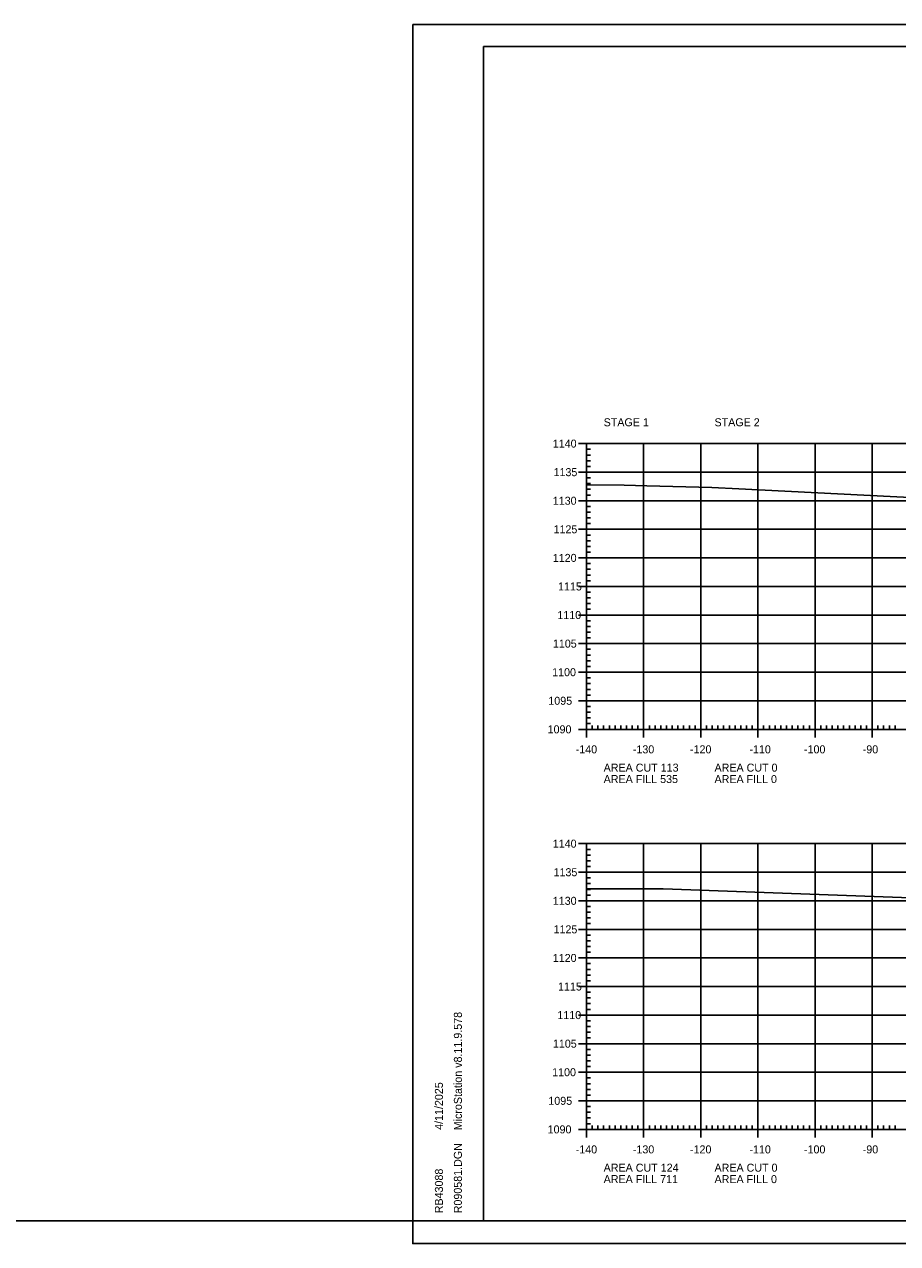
# Model space of a CAD drawing. Extents: x 1322838 to 1324533, y 339903 to 351025.
# Drawn here: x 1323934.6 to 1324087.4, y 350385.3 to 350598.6 of the extents above; entities that cross this region are included whole.
import ezdxf

# ---------------------------------------------------------------- set-up
doc = ezdxf.new("R2010")
doc.units = 0
for name, color, linetype in [('R_Axis', 7, 'Continuous'), ('R_Axis Annot', 7, 'Continuous'), ('R_Border', 7, 'Continuous'), ('R_Exist Surface', 7, 'Continuous'), ('R_Grid', 7, 'Continuous'), ('R_No Plot', 7, 'Continuous')]:
    doc.layers.add(name, color=color, linetype=linetype)

msp = doc.modelspace()

# ---------------------------------------------------------------- linework, layer by layer
at = {"layer": 'R_Axis'}
for p, q in [((1324031.58, 350525.25), (1324034.38, 350525.25)), ((1324032.98, 350475.25), (1324032.98, 350525.25)), ((1324032.98, 350524.25), (1324033.68, 350524.25)), ((1324032.98, 350523.25), (1324033.68, 350523.25)), ((1324032.98, 350522.25), (1324033.68, 350522.25)), ((1324031.58, 350520.25), (1324034.38, 350520.25)), ((1324032.98, 350521.25), (1324033.68, 350521.25)), ((1324032.98, 350519.25), (1324033.68, 350519.25)), ((1324032.98, 350518.25), (1324033.68, 350518.25)), ((1324032.98, 350517.25), (1324033.68, 350517.25)), ((1324032.98, 350516.25), (1324033.68, 350516.25)), ((1324031.58, 350515.25), (1324034.38, 350515.25)), ((1324032.98, 350514.25), (1324033.68, 350514.25)), ((1324032.98, 350513.25), (1324033.68, 350513.25)), ((1324032.98, 350512.25), (1324033.68, 350512.25)), ((1324031.58, 350510.25), (1324034.38, 350510.25)), ((1324032.98, 350511.25), (1324033.68, 350511.25)), ((1324032.98, 350509.25), (1324033.68, 350509.25)), ((1324032.98, 350508.25), (1324033.68, 350508.25)), ((1324031.58, 350505.25), (1324034.38, 350505.25)), ((1324032.98, 350507.25), (1324033.68, 350507.25)), ((1324032.98, 350506.25), (1324033.68, 350506.25)), ((1324032.98, 350504.25), (1324033.68, 350504.25)), ((1324032.98, 350503.25), (1324033.68, 350503.25)), ((1324032.98, 350502.25), (1324033.68, 350502.25)), ((1324032.98, 350501.25), (1324033.68, 350501.25)), ((1324031.58, 350500.25), (1324034.38, 350500.25)), ((1324032.98, 350499.25), (1324033.68, 350499.25)), ((1324032.98, 350498.25), (1324033.68, 350498.25)), ((1324032.98, 350497.25), (1324033.68, 350497.25)), ((1324031.58, 350495.25), (1324034.38, 350495.25)), ((1324032.98, 350496.25), (1324033.68, 350496.25)), ((1324032.98, 350494.25), (1324033.68, 350494.25)), ((1324032.98, 350493.25), (1324033.68, 350493.25)), ((1324031.58, 350490.25), (1324034.38, 350490.25)), ((1324032.98, 350492.25), (1324033.68, 350492.25)), ((1324032.98, 350491.25), (1324033.68, 350491.25)), ((1324032.98, 350489.25), (1324033.68, 350489.25)), ((1324032.98, 350488.25), (1324033.68, 350488.25)), ((1324032.98, 350487.25), (1324033.68, 350487.25)), ((1324032.98, 350486.25), (1324033.68, 350486.25)), ((1324031.58, 350485.25), (1324034.38, 350485.25)), ((1324032.98, 350484.25), (1324033.68, 350484.25)), ((1324032.98, 350483.25), (1324033.68, 350483.25)), ((1324032.98, 350482.25), (1324033.68, 350482.25)), ((1324031.58, 350480.25), (1324034.38, 350480.25)), ((1324032.98, 350481.25), (1324033.68, 350481.25)), ((1324032.98, 350479.25), (1324033.68, 350479.25)), ((1324032.98, 350478.25), (1324033.68, 350478.25)), ((1324032.98, 350477.25), (1324033.68, 350477.25)), ((1324032.98, 350473.85), (1324032.98, 350476.65)), ((1324032.98, 350476.25), (1324033.68, 350476.25)), ((1324033.98, 350475.25), (1324033.98, 350475.95)), ((1324034.98, 350475.25), (1324034.98, 350475.95)), ((1324035.98, 350475.25), (1324035.98, 350475.95)), ((1324036.98, 350475.25), (1324036.98, 350475.95)), ((1324037.98, 350475.25), (1324037.98, 350475.95)), ((1324038.98, 350475.25), (1324038.98, 350475.95)), ((1324039.98, 350475.25), (1324039.98, 350475.95)), ((1324040.98, 350475.25), (1324040.98, 350475.95)), ((1324041.98, 350475.25), (1324041.98, 350475.95)), ((1324042.98, 350473.85), (1324042.98, 350476.65)), ((1324043.98, 350475.25), (1324043.98, 350475.95)), ((1324044.98, 350475.25), (1324044.98, 350475.95)), ((1324045.98, 350475.25), (1324045.98, 350475.95)), ((1324046.98, 350475.25), (1324046.98, 350475.95)), ((1324047.98, 350475.25), (1324047.98, 350475.95)), ((1324048.98, 350475.25), (1324048.98, 350475.95)), ((1324049.98, 350475.25), (1324049.98, 350475.95)), ((1324050.98, 350475.25), (1324050.98, 350475.95)), ((1324051.98, 350475.25), (1324051.98, 350475.95)), ((1324052.98, 350473.85), (1324052.98, 350476.65)), ((1324053.98, 350475.25), (1324053.98, 350475.95)), ((1324054.98, 350475.25), (1324054.98, 350475.95)), ((1324055.98, 350475.25), (1324055.98, 350475.95)), ((1324056.98, 350475.25), (1324056.98, 350475.95)), ((1324057.98, 350475.25), (1324057.98, 350475.95)), ((1324058.98, 350475.25), (1324058.98, 350475.95)), ((1324059.98, 350475.25), (1324059.98, 350475.95)), ((1324060.98, 350475.25), (1324060.98, 350475.95)), ((1324061.98, 350475.25), (1324061.98, 350475.95)), ((1324062.98, 350473.85), (1324062.98, 350476.65)), ((1324063.98, 350475.25), (1324063.98, 350475.95)), ((1324064.98, 350475.25), (1324064.98, 350475.95)), ((1324065.98, 350475.25), (1324065.98, 350475.95)), ((1324066.98, 350475.25), (1324066.98, 350475.95)), ((1324067.98, 350475.25), (1324067.98, 350475.95)), ((1324068.98, 350475.25), (1324068.98, 350475.95)), ((1324069.98, 350475.25), (1324069.98, 350475.95)), ((1324070.98, 350475.25), (1324070.98, 350475.95)), ((1324071.98, 350475.25), (1324071.98, 350475.95)), ((1324072.98, 350473.85), (1324072.98, 350476.65)), ((1324073.98, 350475.25), (1324073.98, 350475.95)), ((1324074.98, 350475.25), (1324074.98, 350475.95)), ((1324075.98, 350475.25), (1324075.98, 350475.95)), ((1324076.98, 350475.25), (1324076.98, 350475.95)), ((1324077.98, 350475.25), (1324077.98, 350475.95)), ((1324078.98, 350475.25), (1324078.98, 350475.95)), ((1324079.98, 350475.25), (1324079.98, 350475.95)), ((1324080.98, 350475.25), (1324080.98, 350475.95)), ((1324081.98, 350475.25), (1324081.98, 350475.95)), ((1324082.98, 350473.85), (1324082.98, 350476.65)), ((1324083.98, 350475.25), (1324083.98, 350475.95)), ((1324084.98, 350475.25), (1324084.98, 350475.95)), ((1324085.98, 350475.25), (1324085.98, 350475.95)), ((1324086.98, 350475.25), (1324086.98, 350475.95)), ((1324031.58, 350475.25), (1324034.38, 350475.25)), ((1324032.98, 350475.25), (1324312.98, 350475.25)), ((1324031.58, 350455.25), (1324034.38, 350455.25)), ((1324032.98, 350405.25), (1324032.98, 350455.25)), ((1324032.98, 350454.25), (1324033.68, 350454.25)), ((1324032.98, 350453.25), (1324033.68, 350453.25)), ((1324032.98, 350452.25), (1324033.68, 350452.25)), ((1324031.58, 350450.25), (1324034.38, 350450.25)), ((1324032.98, 350451.25), (1324033.68, 350451.25)), ((1324032.98, 350449.25), (1324033.68, 350449.25)), ((1324032.98, 350448.25), (1324033.68, 350448.25)), ((1324032.98, 350447.25), (1324033.68, 350447.25)), ((1324032.98, 350446.25), (1324033.68, 350446.25)), ((1324031.58, 350445.25), (1324034.38, 350445.25)), ((1324032.98, 350444.25), (1324033.68, 350444.25)), ((1324032.98, 350443.25), (1324033.68, 350443.25)), ((1324032.98, 350442.25), (1324033.68, 350442.25)), ((1324032.98, 350441.25), (1324033.68, 350441.25)), ((1324031.58, 350440.25), (1324034.38, 350440.25)), ((1324032.98, 350439.25), (1324033.68, 350439.25)), ((1324032.98, 350438.25), (1324033.68, 350438.25)), ((1324032.98, 350437.25), (1324033.68, 350437.25)), ((1324031.58, 350435.25), (1324034.38, 350435.25)), ((1324032.98, 350436.25), (1324033.68, 350436.25)), ((1324032.98, 350434.25), (1324033.68, 350434.25)), ((1324032.98, 350433.25), (1324033.68, 350433.25)), ((1324032.98, 350432.25), (1324033.68, 350432.25)), ((1324032.98, 350431.25), (1324033.68, 350431.25)), ((1324031.58, 350430.25), (1324034.38, 350430.25)), ((1324032.98, 350429.25), (1324033.68, 350429.25)), ((1324032.98, 350428.25), (1324033.68, 350428.25)), ((1324032.98, 350427.25), (1324033.68, 350427.25)), ((1324032.98, 350426.25), (1324033.68, 350426.25)), ((1324031.58, 350425.25), (1324034.38, 350425.25)), ((1324032.98, 350424.25), (1324033.68, 350424.25)), ((1324032.98, 350423.25), (1324033.68, 350423.25)), ((1324032.98, 350422.25), (1324033.68, 350422.25)), ((1324031.58, 350420.25), (1324034.38, 350420.25)), ((1324032.98, 350421.25), (1324033.68, 350421.25)), ((1324032.98, 350419.25), (1324033.68, 350419.25)), ((1324032.98, 350418.25), (1324033.68, 350418.25)), ((1324032.98, 350417.25), (1324033.68, 350417.25)), ((1324032.98, 350416.25), (1324033.68, 350416.25)), ((1324031.58, 350415.25), (1324034.38, 350415.25)), ((1324032.98, 350414.25), (1324033.68, 350414.25)), ((1324032.98, 350413.25), (1324033.68, 350413.25)), ((1324032.98, 350412.25), (1324033.68, 350412.25)), ((1324031.58, 350410.25), (1324034.38, 350410.25)), ((1324032.98, 350411.25), (1324033.68, 350411.25)), ((1324032.98, 350409.25), (1324033.68, 350409.25)), ((1324032.98, 350408.25), (1324033.68, 350408.25)), ((1324032.98, 350407.25), (1324033.68, 350407.25)), ((1324031.58, 350405.25), (1324034.38, 350405.25)), ((1324032.98, 350403.85), (1324032.98, 350406.65)), ((1324032.98, 350406.25), (1324033.68, 350406.25)), ((1324032.98, 350405.25), (1324312.98, 350405.25)), ((1324033.98, 350405.25), (1324033.98, 350405.95)), ((1324034.98, 350405.25), (1324034.98, 350405.95)), ((1324035.98, 350405.25), (1324035.98, 350405.95)), ((1324036.98, 350405.25), (1324036.98, 350405.95)), ((1324037.98, 350405.25), (1324037.98, 350405.95)), ((1324038.98, 350405.25), (1324038.98, 350405.95)), ((1324039.98, 350405.25), (1324039.98, 350405.95)), ((1324040.98, 350405.25), (1324040.98, 350405.95)), ((1324041.98, 350405.25), (1324041.98, 350405.95)), ((1324042.98, 350403.85), (1324042.98, 350406.65)), ((1324043.98, 350405.25), (1324043.98, 350405.95)), ((1324044.98, 350405.25), (1324044.98, 350405.95)), ((1324045.98, 350405.25), (1324045.98, 350405.95)), ((1324046.98, 350405.25), (1324046.98, 350405.95)), ((1324047.98, 350405.25), (1324047.98, 350405.95)), ((1324048.98, 350405.25), (1324048.98, 350405.95)), ((1324049.98, 350405.25), (1324049.98, 350405.95)), ((1324050.98, 350405.25), (1324050.98, 350405.95)), ((1324051.98, 350405.25), (1324051.98, 350405.95)), ((1324052.98, 350403.85), (1324052.98, 350406.65)), ((1324053.98, 350405.25), (1324053.98, 350405.95)), ((1324054.98, 350405.25), (1324054.98, 350405.95)), ((1324055.98, 350405.25), (1324055.98, 350405.95)), ((1324056.98, 350405.25), (1324056.98, 350405.95)), ((1324057.98, 350405.25), (1324057.98, 350405.95)), ((1324058.98, 350405.25), (1324058.98, 350405.95)), ((1324059.98, 350405.25), (1324059.98, 350405.95)), ((1324060.98, 350405.25), (1324060.98, 350405.95)), ((1324061.98, 350405.25), (1324061.98, 350405.95)), ((1324062.98, 350403.85), (1324062.98, 350406.65)), ((1324063.98, 350405.25), (1324063.98, 350405.95)), ((1324064.98, 350405.25), (1324064.98, 350405.95)), ((1324065.98, 350405.25), (1324065.98, 350405.95)), ((1324066.98, 350405.25), (1324066.98, 350405.95)), ((1324067.98, 350405.25), (1324067.98, 350405.95)), ((1324068.98, 350405.25), (1324068.98, 350405.95)), ((1324069.98, 350405.25), (1324069.98, 350405.95)), ((1324070.98, 350405.25), (1324070.98, 350405.95)), ((1324071.98, 350405.25), (1324071.98, 350405.95)), ((1324072.98, 350403.85), (1324072.98, 350406.65)), ((1324073.98, 350405.25), (1324073.98, 350405.95)), ((1324074.98, 350405.25), (1324074.98, 350405.95)), ((1324075.98, 350405.25), (1324075.98, 350405.95)), ((1324076.98, 350405.25), (1324076.98, 350405.95)), ((1324077.98, 350405.25), (1324077.98, 350405.95)), ((1324078.98, 350405.25), (1324078.98, 350405.95)), ((1324079.98, 350405.25), (1324079.98, 350405.95)), ((1324080.98, 350405.25), (1324080.98, 350405.95)), ((1324081.98, 350405.25), (1324081.98, 350405.95)), ((1324082.98, 350403.85), (1324082.98, 350406.65)), ((1324083.98, 350405.25), (1324083.98, 350405.95)), ((1324084.98, 350405.25), (1324084.98, 350405.95)), ((1324085.98, 350405.25), (1324085.98, 350405.95)), ((1324086.98, 350405.25), (1324086.98, 350405.95))]:
    msp.add_line(p, q, dxfattribs=at)
at = {"layer": 'R_Border'}
for p, q in [((1324014.98, 350594.71), (1324331.16, 350594.71)), ((1324014.98, 350389.25), (1324014.98, 350594.71)), ((1324014.98, 350389.25), (1324014.98, 350389.25)), ((1324331.16, 350389.25), (1324014.98, 350389.25))]:
    msp.add_line(p, q, dxfattribs=at)
at = {"layer": 'R_Exist Surface'}
for points in [[(1324032.98, 350518.04), (1324039.55, 350518), (1324043.54, 350517.88), (1324054.9, 350517.59), (1324059.65, 350517.36), (1324095.34, 350515.51)], [(1324032.98, 350447.32), (1324041.92, 350447.35), (1324046.37, 350447.33), (1324092.93, 350445.67)]]:
    msp.add_lwpolyline(points, dxfattribs=at)
at = {"layer": 'R_Grid'}
for p, q in [((1324032.98, 350525.25), (1324312.98, 350525.25)), ((1324032.98, 350475.25), (1324032.98, 350525.25)), ((1324042.98, 350475.25), (1324042.98, 350525.25)), ((1324052.98, 350475.25), (1324052.98, 350525.25)), ((1324062.98, 350475.25), (1324062.98, 350525.25)), ((1324072.98, 350475.25), (1324072.98, 350525.25)), ((1324082.98, 350475.25), (1324082.98, 350525.25)), ((1324032.98, 350520.25), (1324312.98, 350520.25)), ((1324032.98, 350515.25), (1324312.98, 350515.25)), ((1324032.98, 350510.25), (1324312.98, 350510.25)), ((1324032.98, 350505.25), (1324312.98, 350505.25)), ((1324032.98, 350500.25), (1324312.98, 350500.25)), ((1324032.98, 350495.25), (1324312.98, 350495.25)), ((1324032.98, 350490.25), (1324312.98, 350490.25)), ((1324032.98, 350485.25), (1324312.98, 350485.25)), ((1324032.98, 350480.25), (1324312.98, 350480.25)), ((1324032.98, 350475.25), (1324312.98, 350475.25)), ((1324032.98, 350455.25), (1324312.98, 350455.25)), ((1324032.98, 350405.25), (1324032.98, 350455.25)), ((1324042.98, 350405.25), (1324042.98, 350455.25)), ((1324052.98, 350405.25), (1324052.98, 350455.25)), ((1324062.98, 350405.25), (1324062.98, 350455.25)), ((1324072.98, 350405.25), (1324072.98, 350455.25)), ((1324082.98, 350405.25), (1324082.98, 350455.25)), ((1324032.98, 350450.25), (1324312.98, 350450.25)), ((1324032.98, 350445.25), (1324312.98, 350445.25)), ((1324032.98, 350440.25), (1324312.98, 350440.25)), ((1324032.98, 350435.25), (1324312.98, 350435.25)), ((1324032.98, 350430.25), (1324312.98, 350430.25)), ((1324032.98, 350425.25), (1324312.98, 350425.25)), ((1324032.98, 350420.25), (1324312.98, 350420.25)), ((1324032.98, 350415.25), (1324312.98, 350415.25)), ((1324032.98, 350410.25), (1324312.98, 350410.25)), ((1324032.98, 350405.25), (1324312.98, 350405.25))]:
    msp.add_line(p, q, dxfattribs=at)
at = {"layer": 'R_No Plot'}
for p, q in [((1324002.58, 350598.6), (1324335.91, 350598.6)), ((1323545.72, 350389.25), (1324014.98, 350389.25)), ((1324002.58, 350385.27), (1324335.91, 350385.27))]:
    msp.add_line(p, q, dxfattribs=at)
for points in [[(1324002.57, 350598.6), (1324335.91, 350598.6), (1324335.91, 350385.26), (1324002.57, 350385.26)], [(1324248.9, 350594.71), (1324268.52, 350594.71), (1324268.52, 350584.83), (1324284.63, 350584.83), (1324307.83, 350584.83), (1324307.83, 350552.16), (1324331.04, 350552.16), (1324331.16, 350389.25), (1324014.98, 350389.25), (1324014.98, 350594.71)]]:
    msp.add_lwpolyline(points, close=True, dxfattribs=at)

# ---------------------------------------------------------------- texts
at = {"layer": 'R_Axis Annot'}
for s, p in [('STAGE 1', (1324035.98, 350528.28)), ('STAGE 2', (1324055.38, 350528.28)), ('1140', (1324027.08, 350524.55)), ('1135', (1324027.21, 350519.55)), ('1130', (1324027.08, 350514.55)), ('1125', (1324027.21, 350509.55)), ('1120', (1324027.08, 350504.55)), ('1115', (1324028, 350499.55)), ('1110', (1324027.88, 350494.55)), ('1105', (1324027.1, 350489.55)), ('1100', (1324026.97, 350484.55)), ('1095', (1324026.3, 350479.55)), ('1090', (1324026.18, 350474.55)), ('-140', (1324031.09, 350471.05)), ('-130', (1324041.09, 350471.05)), ('-120', (1324051.09, 350471.05)), ('-110', (1324061.49, 350471.05)), ('-100', (1324071.04, 350471.05)), ('-90', (1324081.32, 350471.05)), ('AREA CUT 113', (1324035.98, 350467.85)), ('AREA CUT 0', (1324055.38, 350467.85)), ('AREA FILL 535', (1324035.98, 350465.85)), ('AREA FILL 0', (1324055.38, 350465.85)), ('1140', (1324027.08, 350454.55)), ('1135', (1324027.21, 350449.55)), ('1130', (1324027.08, 350444.55)), ('1125', (1324027.21, 350439.55)), ('1120', (1324027.08, 350434.55)), ('1115', (1324028, 350429.55)), ('1110', (1324027.88, 350424.55)), ('1105', (1324027.1, 350419.55)), ('1100', (1324026.97, 350414.55)), ('1095', (1324026.3, 350409.55)), ('1090', (1324026.18, 350404.55)), ('-140', (1324031.09, 350401.05)), ('-130', (1324041.09, 350401.05)), ('-120', (1324051.09, 350401.05)), ('-110', (1324061.49, 350401.05)), ('-100', (1324071.04, 350401.05)), ('-90', (1324081.32, 350401.05)), ('AREA CUT 124', (1324035.98, 350397.85)), ('AREA CUT 0', (1324055.38, 350397.85)), ('AREA FILL 711', (1324035.98, 350395.85)), ('AREA FILL 0', (1324055.38, 350395.85))]:
    msp.add_text(s, height=1.4, dxfattribs=at).set_placement(p)
at = {"layer": 'R_Border'}
for s, p in [('MicroStation v8.11.9.578', (1324011.17, 350405.1)), ('4/11/2025', (1324007.85, 350405.17)), ('R090581.DGN', (1324011.17, 350390.57)), ('RB43088', (1324007.85, 350390.57))]:
    msp.add_text(s, height=1.4, rotation=90, dxfattribs=at).set_placement(p)

doc.saveas('drawing.dxf')
